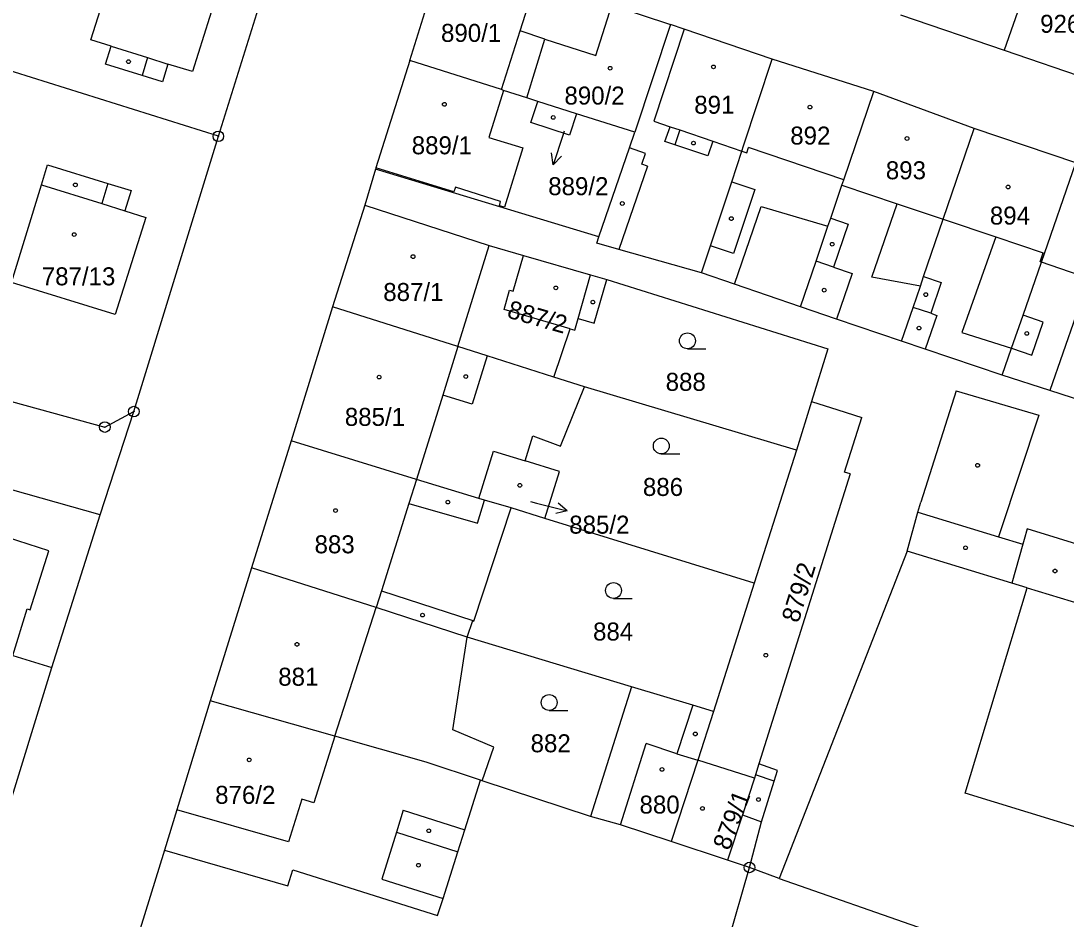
# Model space of a CAD drawing. Extents: x -733394 to -722299, y -1082822 to -1075049.
# Drawn here: x -727903.3 to -727804.6, y -1079583.8 to -1079499 of the extents above; entities that cross this region are included whole.
import ezdxf

# ---------------------------------------------------------------- set-up
doc = ezdxf.new("R2010")
doc.units = 0
for name, color, linetype in [('Hranice parcel', 7, 'Continuous'), ('Parcelní čísla', 7, 'Continuous'), ('Pop  PČ popisy', 7, 'Continuous'), ('Vnitřní kresba', 7, 'Continuous'), ('Značky bodu BP', 7, 'Continuous'), ('Značky budov', 7, 'Continuous'), ('Značky kultur', 7, 'Continuous')]:
    doc.layers.add(name, color=color, linetype=linetype)

msp = doc.modelspace()

# ---------------------------------------------------------------- linework, layer by layer
at = {"layer": 'Hranice parcel'}
for p, q in [((-727884.67, -1079509.87), (-727880.48, -1079496.45)), ((-727847.49, -1079497.47), (-727841.94, -1079499.32)), ((-727820.21, -1079498.39), (-727810.44, -1079501.74)), ((-727841.94, -1079499.32), (-727845.32, -1079509.47)), ((-727810.44, -1079501.74), (-727800.78, -1079505.04)), ((-727884.67, -1079509.87), (-727906.58, -1079502.98)), ((-727822.74, -1079505.65), (-727832.36, -1079502.59)), ((-727854.5, -1079506.57), (-727855.54, -1079506.23)), ((-727813.26, -1079509.12), (-727822.74, -1079505.65)), ((-727850.84, -1079507.74), (-727854.5, -1079506.57)), ((-727845.32, -1079509.47), (-727850.84, -1079507.74)), ((-727803.67, -1079512.39), (-727813.26, -1079509.12)), ((-727892.65, -1079535.88), (-727884.67, -1079509.87)), ((-727869.82, -1079512.98), (-727870.83, -1079516.38)), ((-727848.73, -1079519.38), (-727869.82, -1079512.98)), ((-727870.83, -1079516.38), (-727873.87, -1079525.97)), ((-727873.87, -1079525.97), (-727877.79, -1079538.64)), ((-727852.97, -1079532.62), (-727851.43, -1079528.06)), ((-727850.08, -1079533.54), (-727852.97, -1079532.62)), ((-727830.06, -1079539.52), (-727850.08, -1079533.54)), ((-727895.83, -1079545.64), (-727892.65, -1079535.88)), ((-727895.83, -1079545.64), (-727926.5, -1079536.99)), ((-727877.79, -1079538.64), (-727881.55, -1079550.65)), ((-727830.06, -1079539.52), (-727834.04, -1079552.09)), ((-727900.39, -1079560.07), (-727895.83, -1079545.64)), ((-727853.82, -1079545.99), (-727857.02, -1079544.98)), ((-727834.04, -1079552.09), (-727853.82, -1079545.99)), ((-727881.55, -1079550.65), (-727885.43, -1079563.22)), ((-727834.04, -1079552.09), (-727837.89, -1079564.22)), ((-727845.63, -1079561.87), (-727861.17, -1079557.2)), ((-727904.1, -1079558.93), (-727900.39, -1079560.07)), ((-727904.91, -1079574.7), (-727900.39, -1079560.07)), ((-727845.63, -1079561.87), (-727849.5, -1079574.15)), ((-727837.89, -1079564.22), (-727839.38, -1079568.8)), ((-727839.38, -1079568.8), (-727841.9, -1079576.51)), ((-727859.75, -1079570.76), (-727859.9, -1079570.71)), ((-727849.5, -1079574.15), (-727859.75, -1079570.76)), ((-727889.77, -1079577.33), (-727893.16, -1079588.3)), ((-727841.2, -1079602.29), (-727834.49, -1079578.95)), ((-727831.68, -1079579.98), (-727834.49, -1079578.95))]:
    msp.add_line(p, q, dxfattribs=at)
for points in [[(-727806.37, -1079490.01), (-727806.65, -1079490.88), (-727807.19, -1079492.48), (-727807.65, -1079493.79), (-727810.44, -1079501.74)], [(-727884.43, -1079495.21), (-727887.12, -1079503.76), (-727889.45, -1079503.04), (-727889.96, -1079504.73), (-727891.86, -1079504.14), (-727895.33, -1079503.06), (-727894.8, -1079501.36), (-727896.71, -1079500.77), (-727894.02, -1079492.21)], [(-727866.59, -1079502.7), (-727864.07, -1079494.6), (-727863.93, -1079494.64), (-727863.16, -1079492.16)], [(-727855.54, -1079506.23), (-727853.83, -1079500.7), (-727849.01, -1079502.24), (-727847.49, -1079497.47)], [(-727832.36, -1079502.59), (-727840.65, -1079499.76), (-727841.94, -1079499.32)], [(-727866.59, -1079502.7), (-727869.78, -1079512.86), (-727869.82, -1079512.98)], [(-727855.54, -1079506.23), (-727857.74, -1079505.53), (-727857.92, -1079505.46), (-727866.59, -1079502.7)], [(-727839.03, -1079522.78), (-727838.18, -1079520.23), (-727836.17, -1079514.17), (-727835.21, -1079511.26), (-727835.05, -1079510.77), (-727832.36, -1079502.59)], [(-727829.67, -1079525.99), (-727828.2, -1079521.67), (-727827.08, -1079518.35), (-727826.82, -1079517.59), (-727825.77, -1079514.5), (-727825.59, -1079513.98), (-727822.74, -1079505.65)], [(-727850.84, -1079507.74), (-727851.48, -1079509.76), (-727855.15, -1079508.58), (-727854.5, -1079506.57)], [(-727820.12, -1079529.24), (-727819.03, -1079526.03), (-727818.35, -1079524.04), (-727818.04, -1079523.11), (-727816.19, -1079517.69), (-727813.26, -1079509.12)], [(-727848.73, -1079519.38), (-727845.82, -1079510.96), (-727845.32, -1079509.47)], [(-727904.21, -1079523.69), (-727901.38, -1079514.47), (-727900.81, -1079512.57), (-727895.1, -1079514.33), (-727892.92, -1079515), (-727893.51, -1079516.91), (-727891.52, -1079517.53), (-727894.41, -1079526.71), (-727904.21, -1079523.69)], [(-727810.61, -1079532.44), (-727809.73, -1079529.9), (-727808.64, -1079526.78), (-727806.89, -1079521.77), (-727803.67, -1079512.39)], [(-727870.83, -1079516.38), (-727859.09, -1079520.19), (-727855.84, -1079521.12)], [(-727839.03, -1079522.78), (-727846.82, -1079520.55), (-727848.9, -1079519.96), (-727848.73, -1079519.38)], [(-727851.43, -1079528.06), (-727857.68, -1079526.24), (-727857.15, -1079524.41), (-727856.81, -1079524.51), (-727855.84, -1079521.12)], [(-727855.84, -1079521.12), (-727849.5, -1079522.95), (-727847.96, -1079523.39)], [(-727829.67, -1079525.99), (-727835.91, -1079523.85), (-727839.03, -1079522.78)], [(-727851.43, -1079528.06), (-727851, -1079528.19), (-727850.69, -1079527.08), (-727849.15, -1079527.52), (-727847.96, -1079523.39)], [(-727847.96, -1079523.39), (-727827.08, -1079529.95), (-727828.63, -1079534.92), (-727830.06, -1079539.52)], [(-727852.97, -1079532.62), (-727859.28, -1079530.61), (-727862.04, -1079529.73), (-727873.87, -1079525.97)], [(-727820.12, -1079529.24), (-727826.26, -1079527.14), (-727829.67, -1079525.99)], [(-727810.61, -1079532.44), (-727817.88, -1079529.99), (-727820.12, -1079529.24)], [(-727919, -1079530.86), (-727895.39, -1079537.34), (-727892.65, -1079535.88)], [(-727800.87, -1079535.59), (-727806.12, -1079533.89), (-727810.61, -1079532.44)], [(-727855.68, -1079540.54), (-727854.96, -1079538.16), (-727852.34, -1079539.15), (-727850.08, -1079533.54)], [(-727860.05, -1079544.08), (-727865.96, -1079542.31), (-727877.79, -1079538.64)], [(-727860.05, -1079544.08), (-727858.68, -1079539.62), (-727855.68, -1079540.54)], [(-727789.38, -1079539.53), (-727790.49, -1079543.17), (-727793.42, -1079552.74), (-727792.23, -1079553.11), (-727793.41, -1079557.05), (-727793.62, -1079556.99), (-727799.43, -1079576.42), (-727814.1, -1079571.94), (-727808.27, -1079552.52), (-727809.72, -1079552.08), (-727819.59, -1079549.07), (-727831.68, -1079579.98)], [(-727853.82, -1079545.99), (-727852.45, -1079541.54), (-727855.68, -1079540.54)], [(-727904.1, -1079558.93), (-727902.72, -1079554.52), (-727902.45, -1079554.62), (-727900.69, -1079549.02), (-727905.61, -1079547.45), (-727904.86, -1079545.08), (-727907.14, -1079544.36), (-727907.89, -1079546.73), (-727910.79, -1079545.81), (-727912.45, -1079551.16), (-727929.29, -1079546.55)], [(-727857.02, -1079544.98), (-727859.51, -1079544.24), (-727860.05, -1079544.08)], [(-727861.17, -1079557.2), (-727860.64, -1079555.63), (-727860.53, -1079555.67), (-727857.02, -1079544.98)], [(-727861.17, -1079557.2), (-727869.77, -1079554.38), (-727881.55, -1079550.65)], [(-727859.75, -1079570.76), (-727858.64, -1079567.57), (-727862.52, -1079565.94), (-727861.17, -1079557.2)], [(-727837.89, -1079564.22), (-727839.83, -1079563.63), (-727845.63, -1079561.87)], [(-727885.43, -1079563.22), (-727888.59, -1079573.51), (-727889.77, -1079577.33)], [(-727859.9, -1079570.71), (-727865.04, -1079569.01), (-727873.67, -1079566.54), (-727885.43, -1079563.22)], [(-727834.49, -1079578.95), (-727833.36, -1079574.63), (-727832.16, -1079570.81), (-727831.84, -1079569.79), (-727833.6, -1079569.17), (-727833.92, -1079570.19), (-727834.02, -1079570.51), (-727839.38, -1079568.8)], [(-727889.77, -1079577.33), (-727878.1, -1079580.68), (-727877.63, -1079579.18), (-727863.95, -1079583.49), (-727863.44, -1079581.87), (-727862.04, -1079577.47), (-727861.39, -1079575.41), (-727859.9, -1079570.71)], [(-727841.9, -1079576.51), (-727846.68, -1079574.93), (-727849.5, -1079574.15)], [(-727834.49, -1079578.95), (-727836.56, -1079578.27), (-727841.9, -1079576.51)], [(-727831.68, -1079579.98), (-727804.29, -1079589.56), (-727789.72, -1079594.57)]]:
    msp.add_lwpolyline(points, dxfattribs=at)
at = {"layer": 'Pop  PČ popisy'}
for p, q in [((-727852.1, -1079509.7), (-727853.027, -1079512.554)), ((-727851.99, -1079509.37), (-727852.1, -1079509.7)), ((-727853.027, -1079512.554), (-727853.194, -1079511.447)), ((-727853.027, -1079512.554), (-727852.242, -1079511.756)), ((-727855.18, -1079544.39), (-727854.62, -1079544.53)), ((-727854.62, -1079544.53), (-727851.708, -1079545.256)), ((-727851.708, -1079545.256), (-727852.559, -1079544.528)), ((-727851.708, -1079545.256), (-727852.801, -1079545.5))]:
    msp.add_line(p, q, dxfattribs=at)
at = {"layer": 'Vnitřní kresba'}
for p, q in [((-727856.17, -1079499.92), (-727854.64, -1079495.09)), ((-727857.92, -1079505.46), (-727856.17, -1079499.92)), ((-727853.83, -1079500.7), (-727856.17, -1079499.92)), ((-727840.65, -1079499.76), (-727843.52, -1079508.44)), ((-727894.8, -1079501.36), (-727891.35, -1079502.44)), ((-727891.35, -1079502.44), (-727891.86, -1079504.14)), ((-727891.35, -1079502.44), (-727889.45, -1079503.04)), ((-727857.74, -1079505.53), (-727859.11, -1079509.98)), ((-727843.52, -1079508.44), (-727842, -1079508.96)), ((-727842.48, -1079510.35), (-727842, -1079508.96)), ((-727842, -1079508.96), (-727841.08, -1079509.27)), ((-727841.08, -1079509.27), (-727841.55, -1079510.67)), ((-727841.08, -1079509.27), (-727837.95, -1079510.33)), ((-727859.11, -1079509.98), (-727855.9, -1079510.96)), ((-727855.9, -1079510.96), (-727857.62, -1079516.58)), ((-727844.31, -1079511.48), (-727845.82, -1079510.96)), ((-727841.55, -1079510.67), (-727842.48, -1079510.35)), ((-727838.42, -1079511.73), (-727841.55, -1079510.67)), ((-727837.95, -1079510.33), (-727838.42, -1079511.73)), ((-727837.95, -1079510.33), (-727835.21, -1079511.26)), ((-727835.21, -1079511.26), (-727834.73, -1079511.42)), ((-727834.73, -1079511.42), (-727834.58, -1079510.93)), ((-727825.59, -1079513.98), (-727834.58, -1079510.93)), ((-727844.67, -1079512.51), (-727844.31, -1079511.48)), ((-727862.41, -1079515.13), (-727869.78, -1079512.86)), ((-727844.14, -1079512.69), (-727846.82, -1079520.55)), ((-727844.14, -1079512.69), (-727844.67, -1079512.51)), ((-727836.17, -1079514.17), (-727834, -1079514.89)), ((-727901.38, -1079514.47), (-727895.68, -1079516.23)), ((-727895.1, -1079514.33), (-727895.68, -1079516.23)), ((-727862.26, -1079514.67), (-727862.41, -1079515.13)), ((-727858.01, -1079516.03), (-727862.26, -1079514.67)), ((-727834, -1079514.89), (-727836.01, -1079520.95)), ((-727825.77, -1079514.5), (-727820.54, -1079516.24)), ((-727895.68, -1079516.23), (-727893.51, -1079516.91)), ((-727858.12, -1079516.45), (-727858.01, -1079516.03)), ((-727822.93, -1079523.18), (-727820.54, -1079516.24)), ((-727820.54, -1079516.24), (-727816.19, -1079517.69)), ((-727857.62, -1079516.58), (-727858.12, -1079516.45)), ((-727835.91, -1079523.85), (-727833.39, -1079516.5)), ((-727833.39, -1079516.5), (-727827.08, -1079518.35)), ((-727826.82, -1079517.59), (-727825.16, -1079518.16)), ((-727825.16, -1079518.16), (-727826.54, -1079522.23)), ((-727816.19, -1079517.69), (-727811.23, -1079519.36)), ((-727862.04, -1079529.73), (-727859.09, -1079520.19)), ((-727811.23, -1079519.36), (-727814.42, -1079528.41)), ((-727811.23, -1079519.36), (-727806.74, -1079520.88)), ((-727836.01, -1079520.95), (-727838.18, -1079520.23)), ((-727807.03, -1079521.72), (-727806.74, -1079520.88)), ((-727826.54, -1079522.23), (-727828.2, -1079521.67)), ((-727806.89, -1079521.77), (-727807.03, -1079521.72)), ((-727802.42, -1079523.32), (-727806.89, -1079521.77)), ((-727850.69, -1079527.08), (-727849.5, -1079522.95)), ((-727826.54, -1079522.23), (-727824.8, -1079522.83)), ((-727824.8, -1079522.83), (-727826.26, -1079527.14)), ((-727818.04, -1079523.11), (-727816.37, -1079523.68)), ((-727818.35, -1079524.04), (-727822.93, -1079523.18)), ((-727816.37, -1079523.68), (-727817.36, -1079526.59)), ((-727802.42, -1079523.32), (-727806.12, -1079533.89)), ((-727817.36, -1079526.59), (-727819.03, -1079526.03)), ((-727816.79, -1079526.79), (-727817.88, -1079529.99)), ((-727817.36, -1079526.59), (-727816.79, -1079526.79)), ((-727806.75, -1079527.44), (-727808.64, -1079526.78)), ((-727807.83, -1079530.56), (-727806.75, -1079527.44)), ((-727814.42, -1079528.41), (-727809.73, -1079529.9)), ((-727862.04, -1079529.73), (-727863.47, -1079534.32)), ((-727809.73, -1079529.9), (-727807.83, -1079530.56)), ((-727859.28, -1079530.61), (-727860.7, -1079535.18)), ((-727814.97, -1079533.92), (-727818.29, -1079544.43)), ((-727814.97, -1079533.92), (-727807.16, -1079536.23)), ((-727863.47, -1079534.32), (-727865.96, -1079542.31)), ((-727860.7, -1079535.18), (-727863.47, -1079534.32)), ((-727828.63, -1079534.92), (-727826.14, -1079535.72)), ((-727826.14, -1079535.72), (-727823.88, -1079536.45)), ((-727825.51, -1079541.6), (-727823.88, -1079536.45)), ((-727807.16, -1079536.23), (-727810.81, -1079547.25)), ((-727824.97, -1079541.77), (-727833.6, -1079569.17)), ((-727824.97, -1079541.77), (-727825.51, -1079541.6)), ((-727865.96, -1079542.31), (-727866.67, -1079544.57)), ((-727866.67, -1079544.57), (-727869.27, -1079552.8)), ((-727866.67, -1079544.57), (-727860.19, -1079546.42)), ((-727860.19, -1079546.42), (-727859.51, -1079544.24)), ((-727818.59, -1079545.38), (-727818.29, -1079544.43)), ((-727819.59, -1079549.07), (-727818.59, -1079545.38)), ((-727818.59, -1079545.38), (-727810.96, -1079547.7)), ((-727810.81, -1079547.25), (-727810.96, -1079547.7)), ((-727810.96, -1079547.7), (-727808.68, -1079548.4)), ((-727808.27, -1079546.96), (-727808.55, -1079547.96)), ((-727801.62, -1079549.02), (-727808.27, -1079546.96)), ((-727808.68, -1079548.4), (-727809.72, -1079552.08)), ((-727808.55, -1079547.96), (-727808.68, -1079548.4)), ((-727808.27, -1079552.52), (-727803.07, -1079554.11)), ((-727869.27, -1079552.8), (-727869.77, -1079554.38)), ((-727869.27, -1079552.8), (-727860.64, -1079555.63)), ((-727873.67, -1079566.54), (-727869.77, -1079554.38)), ((-727839.83, -1079563.63), (-727841.34, -1079568.21)), ((-727873.67, -1079566.54), (-727875.65, -1079572.86)), ((-727846.68, -1079574.93), (-727844.25, -1079567.25)), ((-727841.34, -1079568.21), (-727844.25, -1079567.25)), ((-727841.34, -1079568.21), (-727839.38, -1079568.8)), ((-727834.02, -1079570.51), (-727835.16, -1079573.99)), ((-727832.16, -1079570.81), (-727833.92, -1079570.19)), ((-727876.78, -1079572.51), (-727878.04, -1079576.54)), ((-727875.65, -1079572.86), (-727876.78, -1079572.51)), ((-727878.04, -1079576.54), (-727888.59, -1079573.51)), ((-727867.2, -1079573.54), (-727867.84, -1079575.61)), ((-727867.2, -1079573.54), (-727861.39, -1079575.41)), ((-727835.16, -1079573.99), (-727836.56, -1079578.27)), ((-727835.16, -1079573.99), (-727833.36, -1079574.63)), ((-727867.84, -1079575.61), (-727869.22, -1079580.05)), ((-727867.84, -1079575.61), (-727862.04, -1079577.47)), ((-727869.22, -1079580.05), (-727863.44, -1079581.87))]:
    msp.add_line(p, q, dxfattribs=at)
at = {"layer": 'Značky bodu BP'}
for centre, radius in [((-727884.67, -1079509.87), 0.5), ((-727884.67, -1079509.87), 0.0303), ((-727892.65, -1079535.88), 0.5), ((-727892.65, -1079535.88), 0.0303), ((-727895.39, -1079537.34), 0.5), ((-727895.39, -1079537.34), 0.0303), ((-727834.49, -1079578.95), 0.5), ((-727834.49, -1079578.95), 0.0303)]:
    msp.add_circle(centre, radius, dxfattribs=at)
at = {"layer": 'Značky budov'}
for centre in [(-727893.157, -1079502.819), (-727847.657, -1079503.439), (-727837.897, -1079503.309), (-727863.317, -1079506.849), (-727828.777, -1079507.109), (-727853.027, -1079508.089), (-727819.607, -1079510.079), (-727839.787, -1079510.509), (-727898.177, -1079514.459), (-727810.057, -1079514.659), (-727846.507, -1079516.219), (-727836.207, -1079517.649), (-727898.287, -1079519.159), (-727826.677, -1079520.069), (-727866.277, -1079521.239), (-727852.787, -1079524.189), (-727827.427, -1079524.409), (-727817.837, -1079524.829), (-727849.287, -1079525.539), (-727818.477, -1079527.989), (-727808.297, -1079528.499), (-727869.487, -1079532.619), (-727861.297, -1079532.569), (-727812.937, -1079540.959), (-727856.187, -1079542.849), (-727862.987, -1079544.429), (-727873.597, -1079545.229), (-727814.077, -1079548.749), (-727805.627, -1079550.939), (-727865.377, -1079555.109), (-727877.237, -1079557.869), (-727832.947, -1079558.899), (-727839.607, -1079566.339), (-727881.747, -1079568.789), (-727842.757, -1079569.689), (-727833.647, -1079572.539), (-727838.937, -1079573.369), (-727864.787, -1079575.479), (-727865.767, -1079578.739)]:
    msp.add_circle(centre, 0.175, dxfattribs=at)
at = {"layer": 'Značky kultur'}
for p, q in [((-727840.353, -1079529.94), (-727838.603, -1079529.94)), ((-727842.823, -1079539.88), (-727841.073, -1079539.88)), ((-727847.333, -1079553.53), (-727845.583, -1079553.53)), ((-727853.413, -1079564.12), (-727851.663, -1079564.12))]:
    msp.add_line(p, q, dxfattribs=at)
for centre in [(-727840.353, -1079529.19), (-727842.823, -1079539.13), (-727847.333, -1079552.78), (-727853.413, -1079563.37)]:
    msp.add_circle(centre, 0.75, dxfattribs=at)

# ---------------------------------------------------------------- texts
at = {"layer": 'Parcelní čísla'}
for s, p in [('926', (-727807.03, -1079500.09)), ('890/1', (-727863.633, -1079500.95)), ('890/2', (-727851.973, -1079506.87)), ('891', (-727839.71, -1079507.74)), ('892', (-727830.64, -1079510.65)), ('889/1', (-727866.4, -1079511.57)), ('893', (-727821.61, -1079513.93)), ('889/2', (-727853.506, -1079515.433)), ('894', (-727811.78, -1079518.21)), ('787/13', (-727901.35, -1079523.95)), ('887/1', (-727869.09, -1079525.43)), ('888', (-727842.41, -1079533.92)), ('885/1', (-727872.72, -1079537.23)), ('886', (-727844.56, -1079543.85)), ('885/2', (-727851.52, -1079547.413)), ('883', (-727875.58, -1079549.27)), ('884', (-727849.27, -1079557.51)), ('881', (-727879.01, -1079561.78)), ('882', (-727855.17, -1079568.07)), ('876/2', (-727884.97, -1079572.94)), ('880', (-727844.88, -1079573.86))]:
    msp.add_text(s, height=1.7, dxfattribs=at).set_placement(p)
for s, rotation, p in [('887/2', 344, (-727857.484, -1079526.967)), ('879/2', 73, (-727829.867, -1079555.918)), ('879/1', 69, (-727836.416, -1079577.424))]:
    msp.add_text(s, height=1.7, rotation=rotation, dxfattribs=at).set_placement(p)

doc.saveas('drawing.dxf')
